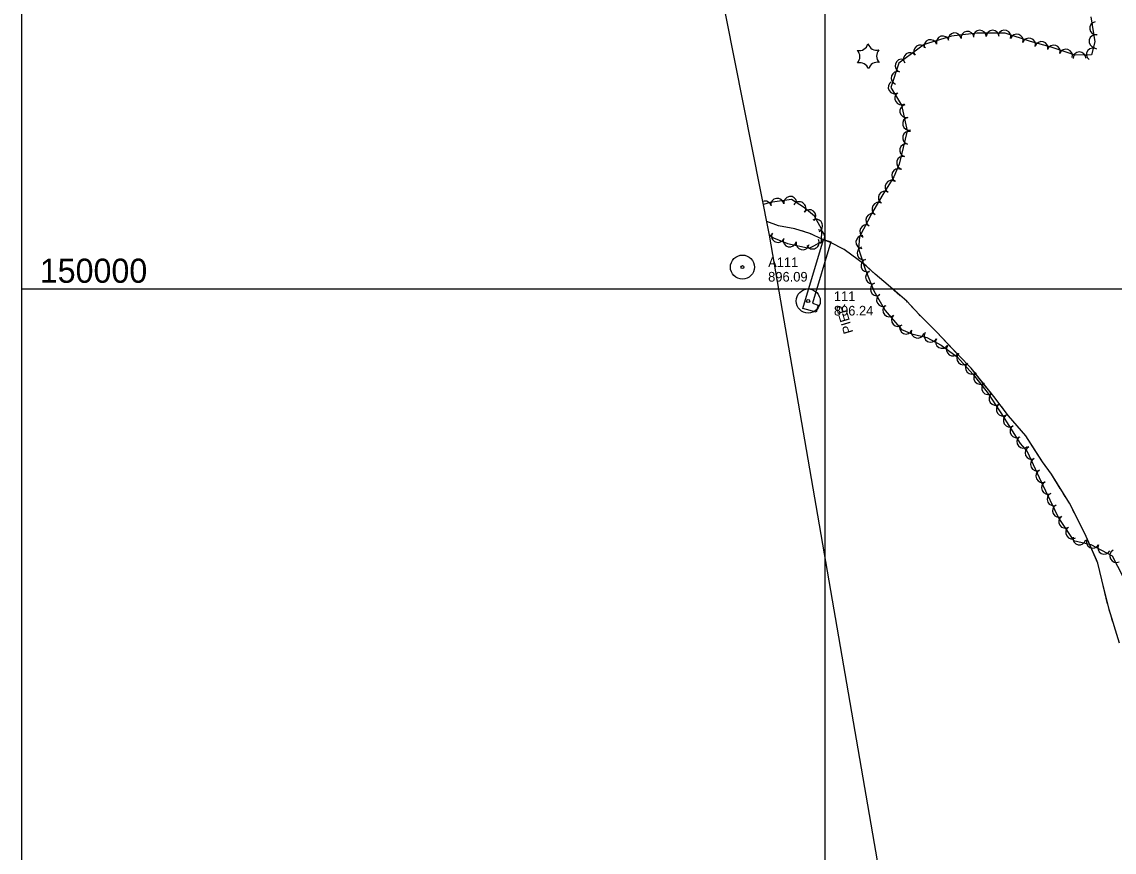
# Model space of a CAD drawing. Extents: x 353423 to 364002, y 127000 to 201942.
# Drawn here: x 360000 to 360680, y 149650 to 150166 of the extents above; entities that cross this region are included whole.
import ezdxf

# ---------------------------------------------------------------- set-up
doc = ezdxf.new("R2010")
doc.units = 0
for name, color, linetype in [('E_FEN_Generic', 7, 'Continuous'), ('E_LAND_TreeLine', 7, 'Continuous'), ('E_RDWY_AsphConc', 7, 'Continuous'), ('E_RDWY_Gravel', 7, 'Continuous'), ('E_STRUCT_WingWall', 7, 'Continuous')]:
    doc.layers.add(name, color=color, linetype=linetype)

msp = doc.modelspace()

# ---------------------------------------------------------------- linework, layer by layer
at = {"layer": 'E_FEN_Generic'}
for points in [[(360665.49, 150169.24), (360668.02, 150153.6), (360665.85, 150145.62), (360655.78, 150145.38), (360640.86, 150150.36), (360627.9, 150153.89), (360612.11, 150158.98), (360594.47, 150158.96), (360578.85, 150157.09), (360561.75, 150152.05), (360545.97, 150140.39), (360541.01, 150125.18), (360547.57, 150114.26), (360551.24, 150098.2), (360546.27, 150077.44), (360542.86, 150069.69), (360536, 150058.66), (360529.03, 150046.54), (360521.4, 150032.23), (360520.89, 150024.83), (360524.94, 150012.28), (360530.4, 149998.74), (360537.41, 149986.44), (360547.7, 149974.76), (360554.02, 149972.05), (360563.49, 149969.71), (360572.27, 149964.87), (360582.22, 149957.77), (360592.26, 149946.77), (360600.86, 149935.73), (360609.56, 149922.84), (360621.54, 149903.8), (360625.87, 149898.75), (360634.66, 149879.96), (360645.65, 149857.2), (360654.64, 149843.38), (360665.45, 149840.93), (360678.76, 149833.94), (360685.48, 149821.11)], [(360465.96, 150053.72), (360461.61, 150052.35)], [(360465.37, 150033.39), (360467.86, 150031.77), (360476.73, 150028.26), (360490.1, 150025.28), (360497.74, 150029.3), (360498.05, 150036.9), (360493.53, 150045.2), (360487.23, 150050.43), (360479.24, 150055.65), (360465.96, 150053.72)]]:
    msp.add_lwpolyline(points, dxfattribs=at)
for centre, radius, start, end in [((360668.77, 150162.11), 4.01, 99.17519, 279.15987), ((360588.65, 150156.15), 4.01, 6.81428, 186.79896), ((360596.37, 150156.86), 4.01, 0.05963, 180.0443), ((360604.38, 150156.87), 4.01, 0.05963, 180.0443), ((360611.73, 150156.9), 4.01, 342.15495, 162.13963), ((360565.62, 150151), 4.01, 16.45471, 196.43939), ((360573.3, 150153.27), 4.01, 16.45471, 196.43939), ((360580.69, 150155.2), 4.01, 6.81428, 186.79896), ((360619.36, 150154.44), 4.01, 342.15495, 162.13963), ((360626.98, 150151.98), 4.01, 342.15495, 162.13963), ((360634.8, 150149.84), 4.01, 344.79071, 164.77539), ((360668.38, 150153.96), 4.01, 77.37422, 257.35889), ((360521.24, 150153.89), 5.72, 258.3548, 344.11971), ((360515.98, 150144.3), 5.72, 318.35479, 44.1197), ((360532.18, 150154.13), 5.72, 198.3548, 284.11971), ((360537.85, 150144.77), 5.72, 138.3548, 224.11971), ((360552.85, 150142.87), 4.01, 36.45116, 216.43584), ((360559.3, 150147.63), 4.01, 36.45116, 216.43584), ((360642.38, 150147.65), 4.01, 341.54276, 161.52744), ((360649.98, 150145.11), 4.01, 341.54276, 161.52744), ((360658.42, 150143.35), 4.01, 1.33896, 181.32363), ((360666.78, 150145.82), 4.01, 52.89699, 232.88167), ((360521.65, 150134.95), 5.72, 18.35479, 104.1197), ((360532.59, 150135.18), 5.72, 78.35479, 164.1197), ((360547.65, 150138.79), 4.01, 71.93491, 251.91959), ((360545.17, 150131.17), 4.01, 71.93491, 251.91959), ((360543.33, 150125.38), 4.01, 121.01462, 300.99929), ((360547.45, 150118.52), 4.01, 121.01462, 300.99929), ((360550.57, 150110.53), 4.01, 102.90059, 282.88527), ((360552.36, 150102.72), 4.01, 102.90059, 282.88527), ((360552.38, 150093.97), 4.01, 76.54345, 256.52813), ((360550.52, 150086.18), 4.01, 76.54345, 256.52813), ((360548.65, 150078.39), 4.01, 76.54345, 256.52813), ((360545.56, 150070.61), 4.01, 66.26114, 246.24582), ((360541.43, 150063.42), 4.01, 58.11729, 238.10196), ((360478.43, 150053.36), 4.1, 8.26689, 188.25157), ((360537.27, 150056.66), 4.01, 60.10681, 240.09148), ((360462.69, 150050.44), 4.1, 17.51042, 110.94984), ((360470.32, 150052.18), 4.1, 8.26689, 188.25157), ((360483.98, 150049.99), 4.1, 326.85718, 146.84186), ((360533.27, 150049.72), 4.01, 60.10681, 240.09148), ((360490.26, 150045.13), 4.1, 320.28451, 140.26919), ((360529.4, 150042.78), 4.01, 61.93933, 241.92401), ((360494.39, 150039.15), 4.1, 298.59296, 118.57764), ((360525.63, 150035.71), 4.01, 61.93933, 241.92401), ((360464.03, 150036.82), 4.1, 290.09587, 326.91512), ((360470.72, 150032.95), 4.1, 158.40352, 338.38819), ((360478.06, 150030.16), 4.1, 167.44844, 347.43312), ((360492.27, 150028.85), 4.1, 207.72358, 27.70825), ((360495.73, 150032.53), 4.1, 267.66344, 87.64812), ((360523.29, 150029.15), 4.01, 86.06566, 266.05034), ((360486.06, 150028.38), 4.1, 167.44844, 347.43312), ((360523.97, 150022.11), 4.01, 107.89742, 287.8821), ((360526.43, 150014.48), 4.01, 107.89742, 287.8821), ((360529.27, 150007.16), 4.01, 111.97821, 291.96289), ((360532.27, 149999.73), 4.01, 111.97821, 291.96289), ((360536.08, 149993.01), 4.01, 119.68078, 299.66546), ((360540.07, 149986.59), 4.01, 131.38716, 311.37184), ((360545.37, 149980.58), 4.01, 131.38716, 311.37184), ((360550.46, 149975.86), 4.01, 156.77075, 336.75543), ((360557.67, 149973.31), 4.01, 166.14804, 346.13272), ((360565.81, 149970.82), 4.01, 151.14628, 331.13096), ((360572.83, 149966.96), 4.01, 151.14628, 331.13096), ((360579.58, 149962.22), 4.01, 144.47325, 324.45793), ((360585.98, 149956.76), 4.01, 132.42264, 312.40732), ((360591.38, 149950.85), 4.01, 132.42264, 312.40732), ((360596.62, 149944.58), 4.01, 127.93257, 307.91725), ((360601.55, 149938.26), 4.01, 127.93257, 307.91725), ((360606.2, 149931.57), 4.01, 124.01449, 303.99917), ((360610.68, 149924.93), 4.01, 124.01449, 303.99917), ((360615.01, 149918.11), 4.01, 122.18423, 302.16891), ((360619.28, 149911.33), 4.01, 122.18423, 302.16891), ((360623.41, 149904.84), 4.01, 130.59682, 310.5815), ((360628.53, 149898.02), 4.01, 115.06443, 295.04911), ((360631.92, 149890.76), 4.01, 115.06443, 295.04911), ((360635.31, 149883.5), 4.01, 115.06443, 295.04911), ((360638.75, 149876.3), 4.01, 115.78389, 295.76857), ((360642.23, 149869.08), 4.01, 115.78389, 295.76857), ((360645.72, 149861.87), 4.01, 115.78389, 295.76857), ((360649.5, 149855.13), 4.01, 123.06344, 303.04812), ((360653.86, 149848.41), 4.01, 123.06344, 303.04812), ((360658.39, 149844.68), 4.01, 167.22217, 347.20685), ((360666.69, 149842.65), 4.01, 152.32101, 332.30569), ((360673.78, 149838.92), 4.01, 152.32101, 332.30569), ((360681.22, 149833.78), 4.01, 117.65564, 297.64032)]:
    msp.add_arc(centre, radius, start, end, dxfattribs=at)
at = {"layer": 'E_LAND_TreeLine'}
for p, q in [((360000, 149000), (360000, 151500)), ((360500, 149000), (360500, 151500)), ((360000, 150000), (362500, 150000))]:
    msp.add_line(p, q, dxfattribs=at)
at = {"layer": 'E_RDWY_AsphConc'}
for centre, radius in [((360448.61, 150013.49), 7.5), ((360448.61, 150013.49), 7.5), ((360448.61, 150013.49), 0.96), ((360448.61, 150013.49), 0.96), ((360489.54, 149992.39), 7.5), ((360489.54, 149992.39), 7.5), ((360489.54, 149992.39), 0.96), ((360489.54, 149992.39), 0.96)]:
    msp.add_circle(centre, radius, dxfattribs=at)
at = {"layer": 'E_RDWY_Gravel'}
msp.add_lwpolyline([(360590.94, 149306.48), (360465.36, 150033.45), (360281.83, 150958.19)], dxfattribs=at)
at = {"layer": 'E_STRUCT_WingWall'}
for points in [[(360683.35, 149779.45), (360676.82, 149800.38), (360672.38, 149818.87), (360669.91, 149829.26), (360661.73, 149847.67), (360652.16, 149866.59), (360641.01, 149884.66), (360635.41, 149892.26), (360625.05, 149908.6), (360614.32, 149921.04), (360605.05, 149933.02), (360590.91, 149950.67), (360583.35, 149958.45), (360569.56, 149972.93), (360558.57, 149984.06), (360550.84, 149992.21), (360539.34, 150002.19), (360531.3, 150009.13), (360524.49, 150015.17), (360511.9, 150024.39), (360503.35, 150028.89), (360498.57, 150030.76), (360490.62, 150034.45), (360481.14, 150037.3), (360471.07, 150039.23), (360463.7, 150041.81)], [(360481.8, 150037.1), (360481.14, 150037.3), (360471.07, 150039.23), (360463.7, 150041.81)], [(360487.42, 150035.42), (360485.54, 150035.98)], [(360492.9, 150033.39), (360491.13, 150034.22)], [(360498.22, 150030.92), (360496.45, 150031.74)], [(360525.53, 150014.24), (360524.49, 150015.17), (360511.9, 150024.39), (360503.35, 150028.89), (360501.85, 150029.47)], [(360546.88, 149995.64), (360539.34, 150002.19), (360531.3, 150009.13), (360525.53, 150014.24)], [(360551.27, 149991.76), (360550.84, 149992.21), (360549.84, 149993.08)], [(360555.3, 149987.51), (360553.95, 149988.93)], [(360559.34, 149983.28), (360558.57, 149984.06), (360557.98, 149984.68)], [(360581.75, 149960.12), (360569.56, 149972.93), (360562.08, 149980.5)], [(360600.4, 149938.82), (360590.91, 149950.67), (360583.35, 149958.45), (360581.75, 149960.12)], [(360604.07, 149934.25), (360602.85, 149935.77)], [(360607.68, 149929.63), (360606.48, 149931.17)], [(360611.27, 149924.99), (360610.07, 149926.54)], [(360630.84, 149899.46), (360625.05, 149908.6), (360614.32, 149921.04), (360613.66, 149921.9)], [(360646.46, 149875.83), (360641.01, 149884.66), (360635.41, 149892.26), (360630.84, 149899.46)], [(360649.54, 149870.84), (360648.51, 149872.5)], [(360652.55, 149865.82), (360652.16, 149866.59), (360651.59, 149867.52)], [(360655.2, 149860.58), (360654.32, 149862.33)], [(360668.95, 149831.42), (360661.73, 149847.67), (360656.96, 149857.09)], [(360675.95, 149804), (360672.38, 149818.87), (360669.91, 149829.26), (360668.95, 149831.42)], [(360677.46, 149798.34), (360676.88, 149800.2)], [(360679.21, 149792.74), (360678.62, 149794.61)]]:
    msp.add_lwpolyline(points, dxfattribs=at)
msp.add_lwpolyline([(360503.65, 150029.24), (360492.28, 149990.98), (360495.83, 149989.92), (360494.48, 149985.38), (360486.25, 149987.83), (360498.98, 150030.63)], close=True, dxfattribs=at)

# ---------------------------------------------------------------- texts
at = {"layer": 'E_LAND_TreeLine'}
msp.add_text('  150000  ', height=15, dxfattribs=at).set_placement((360000, 150003.75))
at = {"layer": 'E_RDWY_AsphConc'}
for s, p in [('A111', (360464.61, 150013.49)), ('A111', (360464.61, 150013.49)), ('896.09', (360464.61, 150004.49)), ('896.09', (360464.61, 150004.49)), ('111', (360505.54, 149992.39)), ('111', (360505.54, 149992.39)), ('896.24', (360505.54, 149983.39)), ('896.24', (360505.54, 149983.39))]:
    msp.add_text(s, height=6, dxfattribs=at).set_placement(p)
at = {"layer": 'E_STRUCT_WingWall'}
msp.add_text('PIER', height=6, rotation=106.45823, dxfattribs=at).set_placement((360517.64, 149973))

doc.saveas('drawing.dxf')
